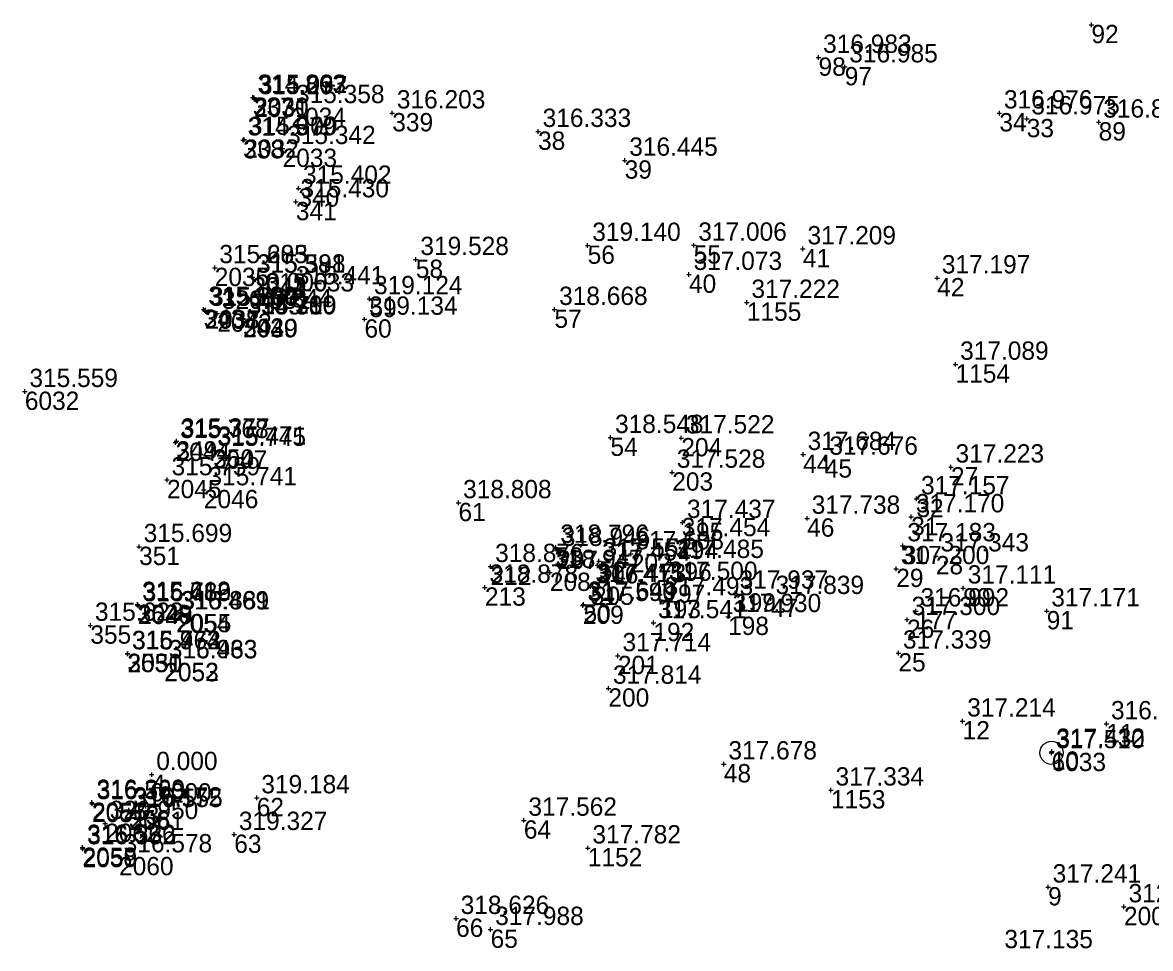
# Model space of a CAD drawing. Extents: x -829398 to -819400, y -1074439 to -1067977.
# Drawn here: x -820726.2 to -820652.3, y -1069523.2 to -1069462.5 of the extents above; entities that cross this region are included whole.
import ezdxf

# ---------------------------------------------------------------- set-up
doc = ezdxf.new("R2010")
doc.units = 0
for name, color, linetype in [('Vrstva 60', 7, 'Continuous'), ('Vrstva 61', 7, 'Continuous'), ('Vrstva 63', 7, 'Continuous'), ('Čísla bodů_doměření_2012', 7, 'Continuous')]:
    doc.layers.add(name, color=color, linetype=linetype)

# ---------------------------------------------------------------- blocks, each defined once
blk = doc.blocks.new('BOD')
at = {"layer": 'Čísla bodů_doměření_2012'}
for p, q in [((-0.15, 0), (0.15, 0)), ((0, -0.15), (0, 0.15))]:
    blk.add_line(p, q, dxfattribs=at)

msp = doc.modelspace()

# ---------------------------------------------------------------- linework, layer by layer
at = {"layer": 'Vrstva 63'}
msp.add_line((-820658.807, -1069510.448), (-820658.779, -1069510.352), dxfattribs=at)
msp.add_circle((-820658.793, -1069510.4), 0.756, dxfattribs=at)

# ---------------------------------------------------------------- block references
at = {"layer": 'Vrstva 60'}
for p in [(-820656.178, -1069462.692), (-820656.178, -1069462.692), (-820674.062, -1069464.828), (-820674.062, -1069464.828), (-820672.345, -1069465.453), (-820672.345, -1069465.453), (-820711.128, -1069467.455), (-820711.043, -1069467.462), (-820711.043, -1069467.538), (-820708.602, -1069468.122), (-820701.994, -1069468.472), (-820701.994, -1069468.472), (-820662.211, -1069468.474), (-820662.211, -1069468.474), (-820660.418, -1069468.859), (-820660.418, -1069468.859), (-820655.703, -1069469.072), (-820655.703, -1069469.072), (-820711.768, -1069470.245), (-820711.689, -1069470.202), (-820692.441, -1069469.684), (-820692.441, -1069469.684), (-820709.182, -1069470.804), (-820686.764, -1069471.573), (-820686.764, -1069471.573), (-820708.144, -1069473.409), (-820708.311, -1069474.296), (-820689.191, -1069477.153), (-820689.191, -1069477.153), (-820682.24, -1069477.139), (-820682.24, -1069477.139), (-820675.084, -1069477.378), (-820675.084, -1069477.378), (-820700.451, -1069478.078), (-820700.451, -1069478.078), (-820713.629, -1069478.611), (-820713.628, -1069478.61), (-820711.179, -1069479.239), (-820711.156, -1069479.228), (-820682.552, -1069479.055), (-820682.552, -1069479.055), (-820666.283, -1069479.283), (-820666.283, -1069479.283), (-820710.6, -1069480.467), (-820710.55, -1069480.44), (-820708.619, -1069480.006), (-820703.49, -1069480.644), (-820703.49, -1069480.644), (-820714.354, -1069481.344), (-820714.272, -1069481.411), (-820714.236, -1069481.395), (-820691.362, -1069481.35), (-820691.362, -1069481.35), (-820678.76, -1069480.888), (-820678.76, -1069480.888), (-820713.462, -1069481.604), (-820711.775, -1069481.974), (-820711.772, -1069481.926), (-820711.757, -1069481.953), (-820703.815, -1069481.99), (-820703.815, -1069481.99), (-820665.083, -1069484.941), (-820665.083, -1069484.941), (-820726.072, -1069486.728), (-820716.195, -1069490.073), (-820716.141, -1069489.979), (-820687.696, -1069489.742), (-820687.696, -1069489.742), (-820683.053, -1069489.77), (-820683.053, -1069489.77), (-820713.752, -1069490.585), (-820713.727, -1069490.511), (-820675.076, -1069490.855), (-820675.076, -1069490.855), (-820673.651, -1069491.165), (-820673.651, -1069491.165), (-820665.381, -1069491.678), (-820665.381, -1069491.678), (-820716.756, -1069492.512), (-820683.647, -1069492.02), (-820683.647, -1069492.02), (-820714.341, -1069493.167), (-820697.654, -1069494.017), (-820697.654, -1069494.017), (-820667.646, -1069493.759), (-820667.646, -1069493.759), (-820682.983, -1069495.31), (-820682.983, -1069495.31), (-820674.809, -1069495.035), (-820674.809, -1069495.035), (-820667.989, -1069494.94), (-820667.989, -1069494.94), (-820718.585, -1069496.891), (-820691.285, -1069496.938), (-820691.285, -1069496.938), (-820683.327, -1069496.502), (-820683.327, -1069496.502), (-820668.539, -1069496.838), (-820668.539, -1069496.838), (-820691.188, -1069497.143), (-820686.359, -1069497.366), (-820686.359, -1069497.366), (-820666.372, -1069497.503), (-820666.372, -1069497.503), (-820695.554, -1069498.199), (-820695.554, -1069498.199), (-820688.545, -1069498.098), (-820688.448, -1069497.841), (-820683.741, -1069497.932), (-820683.741, -1069497.932), (-820668.97, -1069498.335), (-820668.97, -1069498.335), (-820691.666, -1069498.59), (-820691.666, -1069498.59), (-820695.923, -1069499.558), (-820695.923, -1069499.558), (-820688.994, -1069499.511), (-820688.842, -1069499.505), (-820688.842, -1069499.505), (-820684.16, -1069499.37), (-820684.16, -1069499.37), (-820679.53, -1069499.943), (-820679.53, -1069499.943), (-820664.583, -1069499.605), (-820664.583, -1069499.605), (-820718.69, -1069500.684), (-820689.459, -1069500.671), (-820684.445, -1069500.373), (-820684.445, -1069500.373), (-820677.178, -1069500.293), (-820677.178, -1069500.293), (-820718.665, -1069500.731), (-820718.647, -1069500.766), (-820716.165, -1069501.307), (-820716.11, -1069501.298), (-820689.503, -1069500.751), (-820689.503, -1069500.751), (-820667.678, -1069501.109), (-820667.678, -1069501.109), (-820659.108, -1069501.106), (-820659.108, -1069501.106), (-820721.78, -1069502.05), (-820684.879, -1069501.881), (-820684.879, -1069501.881), (-820679.988, -1069501.478), (-820679.988, -1069501.478), (-820668.262, -1069501.672), (-820668.262, -1069501.672), (-820719.355, -1069503.901), (-820719.351, -1069503.917), (-820719.333, -1069503.92), (-820687.208, -1069504.043), (-820687.208, -1069504.043), (-820668.827, -1069503.869), (-820668.827, -1069503.869), (-820716.936, -1069504.515), (-820716.934, -1069504.497), (-820687.831, -1069506.174), (-820687.831, -1069506.174), (-820664.62, -1069508.321), (-820664.62, -1069508.321), (-820655.197, -1069508.504), (-820655.197, -1069508.504), (-820658.793, -1069510.4), (-820658.793, -1069510.4), (-820658.771, -1069510.307), (-820658.771, -1069510.307), (-820680.268, -1069511.136), (-820680.268, -1069511.136), (-820717.76, -1069511.83), (-820673.246, -1069512.846), (-820673.246, -1069512.846), (-820721.672, -1069513.659), (-820721.659, -1069513.741), (-820718.15, -1069513.89), (-820710.876, -1069513.354), (-820719.254, -1069514.154), (-820719.209, -1069514.257), (-820720.809, -1069515.04), (-820693.373, -1069514.825), (-820693.373, -1069514.825), (-820712.348, -1069515.758), (-820722.293, -1069516.607), (-820722.282, -1069516.694), (-820689.18, -1069516.64), (-820689.18, -1069516.64), (-820719.897, -1069517.224), (-820659.018, -1069519.201), (-820659.018, -1069519.201), (-820654.047, -1069520.497), (-820654.047, -1069520.497), (-820697.813, -1069521.262), (-820697.813, -1069521.262), (-820695.55, -1069521.984), (-820695.55, -1069521.984)]:
    msp.add_blockref('BOD', p, dxfattribs=at)

# ---------------------------------------------------------------- texts
for s, p in [('92', (-820656.178, -1069463.892)), ('98', (-820674.062, -1069466.028)), ('97', (-820672.345, -1069466.653)), ('337', (-820711.128, -1069468.655)), ('2030', (-820711.043, -1069468.662)), ('2031', (-820711.043, -1069468.738)), ('2034', (-820708.602, -1069469.322)), ('339', (-820701.994, -1069469.672)), ('339', (-820701.994, -1069469.672)), ('34', (-820662.211, -1069469.674)), ('33', (-820660.418, -1069470.059)), ('89', (-820655.703, -1069470.272)), ('338', (-820711.768, -1069471.445)), ('2032', (-820711.689, -1069471.402)), ('38', (-820692.441, -1069470.884)), ('2033', (-820709.182, -1069472.004)), ('39', (-820686.764, -1069472.773)), ('340', (-820708.144, -1069474.609)), ('341', (-820708.311, -1069475.496)), ('56', (-820689.191, -1069478.353)), ('55', (-820682.24, -1069478.339)), ('41', (-820675.084, -1069478.578)), ('58', (-820700.451, -1069479.278)), ('2036', (-820713.629, -1069479.811)), ('2035', (-820713.628, -1069479.81)), ('40', (-820682.552, -1069480.255)), ('2042', (-820711.179, -1069480.439)), ('2041', (-820711.156, -1069480.428)), ('42', (-820666.283, -1069480.483)), ('345', (-820710.6, -1069481.667)), ('5', (-820710.55, -1069481.64)), ('344', (-820708.619, -1069481.206)), ('59', (-820703.49, -1069481.844)), ('1155', (-820678.76, -1069482.088)), ('343', (-820714.354, -1069482.544)), ('2038', (-820714.272, -1069482.611)), ('2037', (-820714.236, -1069482.595)), ('2043', (-820713.462, -1069482.804)), ('342', (-820711.772, -1069483.126)), ('2039', (-820711.775, -1069483.174)), ('2040', (-820711.757, -1069483.153)), ('60', (-820703.815, -1069483.19)), ('57', (-820691.362, -1069482.55)), ('1154', (-820665.083, -1069486.141)), ('6032', (-820726.072, -1069487.928)), ('2044', (-820716.195, -1069491.273)), ('349', (-820716.141, -1069491.179)), ('54', (-820687.696, -1069490.942)), ('204', (-820683.053, -1069490.97)), ('204', (-820683.053, -1069490.97)), ('2047', (-820713.752, -1069491.785)), ('350', (-820713.727, -1069491.711)), ('44', (-820675.076, -1069492.055)), ('45', (-820673.651, -1069492.365)), ('27', (-820665.381, -1069492.878)), ('203', (-820683.647, -1069493.22)), ('203', (-820683.647, -1069493.22)), ('2045', (-820716.756, -1069493.712)), ('2046', (-820714.341, -1069494.367)), ('32', (-820667.646, -1069494.959)), ('61', (-820697.654, -1069495.217)), ('195', (-820682.983, -1069496.51)), ('195', (-820682.983, -1069496.51)), ('46', (-820674.809, -1069496.235)), ('31', (-820667.989, -1069496.14)), ('194', (-820683.327, -1069497.702)), ('194', (-820683.327, -1069497.702)), ('30', (-820668.539, -1069498.038)), ('351', (-820718.585, -1069498.091)), ('53', (-820691.285, -1069498.138)), ('207', (-820691.188, -1069498.343)), ('202', (-820686.359, -1069498.566)), ('202', (-820686.359, -1069498.566)), ('28', (-820666.372, -1069498.703)), ('212', (-820695.554, -1069499.399)), ('212', (-820695.554, -1069499.399)), ('206', (-820688.545, -1069499.298)), ('52', (-820688.448, -1069499.041)), ('196', (-820683.741, -1069499.132)), ('196', (-820683.741, -1069499.132)), ('29', (-820668.97, -1069499.535)), ('208', (-820691.666, -1069499.79)), ('208', (-820691.666, -1069499.79)), ('213', (-820695.923, -1069500.758)), ('213', (-820695.923, -1069500.758)), ('51', (-820688.994, -1069500.711)), ('205', (-820688.842, -1069500.705)), ('205', (-820688.842, -1069500.705)), ('197', (-820684.16, -1069500.57)), ('197', (-820684.16, -1069500.57)), ('90', (-820664.583, -1069500.805)), ('193', (-820684.445, -1069501.573)), ('193', (-820684.445, -1069501.573)), ('199', (-820679.53, -1069501.143)), ('199', (-820679.53, -1069501.143)), ('47', (-820677.178, -1069501.493)), ('352', (-820718.69, -1069501.884)), ('2048', (-820718.665, -1069501.931)), ('2049', (-820718.647, -1069501.966)), ('2055', (-820716.11, -1069502.498)), ('209', (-820689.503, -1069501.951)), ('209', (-820689.503, -1069501.951)), ('50', (-820689.459, -1069501.871)), ('177', (-820667.678, -1069502.309)), ('177', (-820667.678, -1069502.309)), ('91', (-820659.108, -1069502.306)), ('2054', (-820716.165, -1069502.507)), ('192', (-820684.879, -1069503.081)), ('192', (-820684.879, -1069503.081)), ('198', (-820679.988, -1069502.678)), ('198', (-820679.988, -1069502.678)), ('26', (-820668.262, -1069502.872)), ('355', (-820721.78, -1069503.25)), ('353', (-820719.355, -1069505.101)), ('2051', (-820719.351, -1069505.117)), ('2050', (-820719.333, -1069505.12)), ('201', (-820687.208, -1069505.243)), ('201', (-820687.208, -1069505.243)), ('25', (-820668.827, -1069505.069)), ('2053', (-820716.936, -1069505.715)), ('2052', (-820716.934, -1069505.697)), ('200', (-820687.831, -1069507.374)), ('200', (-820687.831, -1069507.374)), ('12', (-820664.62, -1069509.521)), ('11', (-820655.197, -1069509.704)), ('6033', (-820658.793, -1069511.6)), ('10', (-820658.771, -1069511.507)), ('48', (-820680.268, -1069512.336)), ('4', (-820717.76, -1069513.03)), ('1153', (-820673.246, -1069514.046)), ('2056', (-820721.672, -1069514.859)), ('2057', (-820721.659, -1069514.941)), ('62', (-820710.876, -1069514.554)), ('356', (-820719.254, -1069515.354)), ('2061', (-820719.209, -1069515.457)), ('3', (-820718.15, -1069515.09)), ('2062', (-820720.809, -1069516.24)), ('64', (-820693.373, -1069516.025)), ('63', (-820712.348, -1069516.958)), ('2058', (-820722.293, -1069517.807)), ('2059', (-820722.282, -1069517.894)), ('1152', (-820689.18, -1069517.84)), ('2060', (-820719.897, -1069518.424)), ('9', (-820659.018, -1069520.401)), ('9', (-820659.018, -1069520.401)), ('2007', (-820654.047, -1069521.697)), ('66', (-820697.813, -1069522.462)), ('65', (-820695.55, -1069523.184))]:
    msp.add_text(s, height=1.2, dxfattribs=at).set_placement(p)
at = {"layer": 'Vrstva 61'}
for s, p in [('316.983', (-820673.762, -1069464.528)), ('316.985', (-820672.045, -1069465.153)), ('314.863', (-820710.828, -1069467.155)), ('315.032', (-820710.743, -1069467.162)), ('315.297', (-820710.743, -1069467.238)), ('315.358', (-820708.302, -1069467.822)), ('316.203', (-820701.694, -1069468.172)), ('316.976', (-820661.911, -1069468.174)), ('316.975', (-820660.118, -1069468.559)), ('316.823', (-820655.403, -1069468.772)), ('314.979', (-820711.468, -1069469.945)), ('315.300', (-820711.389, -1069469.902)), ('316.333', (-820692.141, -1069469.384)), ('315.342', (-820708.882, -1069470.504)), ('316.445', (-820686.464, -1069471.273)), ('315.402', (-820707.844, -1069473.109)), ('315.430', (-820708.011, -1069473.996)), ('319.140', (-820688.891, -1069476.853)), ('317.006', (-820681.94, -1069476.839)), ('317.209', (-820674.784, -1069477.078)), ('319.528', (-820700.151, -1069477.778)), ('315.685', (-820713.329, -1069478.311)), ('315.203', (-820713.328, -1069478.31)), ('317.073', (-820682.252, -1069478.755)), ('315.381', (-820710.879, -1069478.939)), ('315.598', (-820710.856, -1069478.928)), ('317.197', (-820665.983, -1069478.983)), ('315.633', (-820710.3, -1069480.167)), ('0.000', (-820710.25, -1069480.14)), ('315.441', (-820708.319, -1069479.706)), ('315.190', (-820714.054, -1069481.044)), ('319.124', (-820703.19, -1069480.344)), ('318.668', (-820691.062, -1069481.05)), ('317.222', (-820678.46, -1069480.588)), ('315.367', (-820713.972, -1069481.111)), ('315.700', (-820713.936, -1069481.095)), ('320.551', (-820713.162, -1069481.304)), ('315.380', (-820711.475, -1069481.674)), ('315.209', (-820711.472, -1069481.626)), ('315.710', (-820711.457, -1069481.653)), ('319.134', (-820703.515, -1069481.69)), ('317.089', (-820664.783, -1069484.641)), ('315.559', (-820725.772, -1069486.428)), ('315.768', (-820715.895, -1069489.773)), ('315.377', (-820715.841, -1069489.679)), ('318.548', (-820687.396, -1069489.442)), ('317.522', (-820682.753, -1069489.47)), ('315.745', (-820713.452, -1069490.285)), ('315.471', (-820713.427, -1069490.211)), ('317.684', (-820674.776, -1069490.555)), ('317.676', (-820673.351, -1069490.865)), ('317.223', (-820665.081, -1069491.378)), ('317.528', (-820683.347, -1069491.72)), ('315.759', (-820716.456, -1069492.212)), ('315.741', (-820714.041, -1069492.867)), ('317.157', (-820667.346, -1069493.459)), ('318.808', (-820697.354, -1069493.717)), ('317.437', (-820682.683, -1069495.01)), ('317.738', (-820674.509, -1069494.735)), ('317.170', (-820667.689, -1069494.64)), ('317.454', (-820683.027, -1069496.202)), ('317.183', (-820668.239, -1069496.538)), ('315.699', (-820718.285, -1069496.591)), ('318.796', (-820690.985, -1069496.638)), ('318.946', (-820690.888, -1069496.843)), ('317.608', (-820686.059, -1069497.066)), ('317.343', (-820666.072, -1069497.203)), ('318.876', (-820695.254, -1069497.899)), ('317.454', (-820688.245, -1069497.798)), ('317.552', (-820688.148, -1069497.541)), ('317.485', (-820683.441, -1069497.632)), ('317.200', (-820668.67, -1069498.035)), ('318.947', (-820691.366, -1069498.29)), ('318.878', (-820695.623, -1069499.258)), ('317.415', (-820688.694, -1069499.211)), ('317.473', (-820688.542, -1069499.205)), ('317.500', (-820683.86, -1069499.07)), ('317.111', (-820664.283, -1069499.305)), ('317.493', (-820684.145, -1069500.073)), ('317.937', (-820679.23, -1069499.643)), ('317.839', (-820676.878, -1069499.993)), ('315.612', (-820718.39, -1069500.384)), ('315.786', (-820718.365, -1069500.431)), ('316.469', (-820718.347, -1069500.466)), ('316.469', (-820715.865, -1069501.007)), ('315.881', (-820715.81, -1069500.998)), ('317.590', (-820689.203, -1069500.451)), ('317.649', (-820689.159, -1069500.371)), ('316.992', (-820667.378, -1069500.809)), ('317.171', (-820658.808, -1069500.806)), ('315.623', (-820721.48, -1069501.75)), ('317.541', (-820684.579, -1069501.581)), ('317.930', (-820679.688, -1069501.178)), ('317.300', (-820667.962, -1069501.372)), ('315.773', (-820719.055, -1069503.601)), ('315.974', (-820719.051, -1069503.617)), ('316.462', (-820719.033, -1069503.62)), ('317.714', (-820686.908, -1069503.743)), ('317.339', (-820668.527, -1069503.569)), ('316.463', (-820716.636, -1069504.215)), ('315.933', (-820716.634, -1069504.197)), ('317.814', (-820687.531, -1069505.874)), ('317.214', (-820664.32, -1069508.021)), ('316.786', (-820654.897, -1069508.204)), ('317.510', (-820658.493, -1069510.1)), ('317.432', (-820658.471, -1069510.007)), ('317.678', (-820679.968, -1069510.836)), ('0.000', (-820717.46, -1069511.53)), ('317.334', (-820672.946, -1069512.546)), ('316.269', (-820721.372, -1069513.359)), ('316.583', (-820721.359, -1069513.441)), ('319.184', (-820710.576, -1069513.054)), ('316.172', (-820718.954, -1069513.854)), ('316.555', (-820718.909, -1069513.957)), ('0.000', (-820717.85, -1069513.59)), ('320.950', (-820720.509, -1069514.74)), ('317.562', (-820693.073, -1069514.525)), ('319.327', (-820712.048, -1069515.458)), ('316.566', (-820721.993, -1069516.307)), ('316.332', (-820721.982, -1069516.394)), ('317.782', (-820688.88, -1069516.34)), ('316.578', (-820719.597, -1069516.924)), ('317.241', (-820658.718, -1069518.901)), ('312.209', (-820653.747, -1069520.197)), ('318.626', (-820697.513, -1069520.962)), ('317.988', (-820695.25, -1069521.684)), ('317.135', (-820661.882, -1069523.203))]:
    msp.add_text(s, height=1.2, dxfattribs=at).set_placement(p)

doc.saveas('drawing.dxf')
